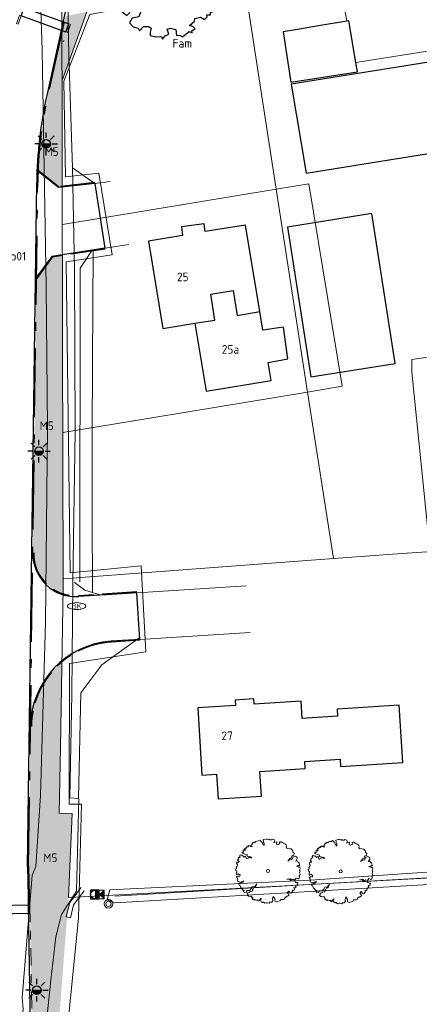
# Model space of a CAD drawing. Header units: metres. Extents: x 174282 to 175177, y 462028 to 462851.
# Tile 620 of 636: x 174604 to 174650, y 462524 to 462638. Entities that reach past the tile are written whole.
import ezdxf
from ezdxf.enums import TextEntityAlignment as Align

# ---------------------------------------------------------------- set-up
doc = ezdxf.new("R2010")
doc.units = ezdxf.units.M
for name, pattern in [('VH-OPSLUITBAND', [10, 4, -2, 2, -2]), ('VH-OPSLUITBAND_100X200', [16, 8, -2, 4, -2]), ('VH-OPSLUITBAND_120X250', [26, 16, -4, 2, -4])]:
    doc.linetypes.add(name, pattern=pattern)
for name, color, linetype, lineweight in [('B-ME-GR-BOOM-S', 8, 'Continuous', 20), ('B-ME-IE-MEUBILAIR_SIGNAALKAST-S', 8, 'Continuous', 20), ('B-ME-IE-MEUBILAIR_WEGMEUBILAIR_PAAL-S', 8, 'Continuous', 20), ('B-ME-IE-TERREINAFSCHEIDING_KUNSTMATIG_HEKWERK-G', 8, 'IE-TERREINAFSCHEIDING-KUNSTMATIG', 20), ('B-ME-KL-BRANDHYDRANT_ONDERGRONDS-S', 8, 'Continuous', 20), ('B-ME-RI-VWA_RIOOLPUT_INSPECTIEPUT-S', 8, 'Continuous', 20), ('B-ME-VH-KANTVERHARDING-G', 8, 'Continuous', 20), ('B-ME-VH-VERHARDING_ASFALT-G', 8, 'Continuous', 20), ('B-ME-VH-VERHARDING_BETON-G', 8, 'Continuous', 20), ('B-ME-WH-WATERGANG_SLOOT_BODEM-G', 8, 'Continuous', 20), ('B-ME-WH-WATERGANG_SLOOT_INSTEEK-G', 8, 'Continuous', 20), ('B-WE-MO-BODEM_BOORPROFIEL-G', 8, 'Continuous', 20), ('B-WE-OG-BEBOUWING-G', 8, 'Continuous', 30), ('B-WE-OG-BEBOUWING_HUISNUMMER-T20', 8, 'Continuous', 20), ('B-WE-OG-TERREIN_ERF-G', 8, 'Continuous', 20), ('B-WE-OG-TERREIN_GROEN-G', 8, 'Continuous', 20), ('B-WE-OG-WEG_VERHARD_OPEN -G', 8, 'Continuous', 20), ('B-XX-KG-GRENS_PERCEEL-G', 213, 'Continuous', 20), ('N-PV-KG-GRENS_PERCEEL-G', 1, 'Continuous', 20), ('N-WE-AL-WERKGRENS-G', 173, 'AL-WERKGRENS', 20), ('N-WE-GR-SOORTNAAM-BOOM-T20', 90, 'Continuous', 25), ('N-WE-GR-SOORTNAAM-GRAS-T20', 90, 'Continuous', 25), ('N-WE-IE-MEUBILAIR_WEGMEUBILAIR-LICHTMAST-PAALTOP-6.00-S', 5, 'Continuous', 25), ('N-WE-KL-TRACE_WENSTRACE-A', 1, 'Continuous', 20), ('N-WE-VH-KANTOPSLUITING_ACHTERKANTBAND-G', 50, 'Continuous', 25), ('N-WE-VH-KANTOPSLUITING_EINDVERLOOPBAND_200X200-G', 141, 'Continuous', 25), ('N-WE-VH-KANTOPSLUITING_OPSLUITBAND_100X200-G', 152, 'VH-OPSLUITBAND_100X200', 25), ('N-WE-VH-KANTOPSLUITING_OPSLUITBAND_120X250-G', 152, 'VH-OPSLUITBAND_120X250', 25), ('N-WE-VH-KANTOPSLUITING_OPSLUITBAND_200X200-G', 152, 'VH-OPSLUITBAND', 20), ('N-WE-VH-VERHARDING_DREMPEL_PREFAB_ELEMENT-G', 7, 'Continuous', 25), ('N-XX-AL-LIJN_0.20-G', 7, 'Continuous', 25)]:
    doc.layers.add(name, color=color, linetype=linetype, lineweight=lineweight)
for name, color, linetype, lineweight, true_color in [('N-WE-GR-BOOM-1E-GROOTTE-S', 7, 'Continuous', 25, 0x00cc00), ('N-WE-GR-GRAS_BERM-NECTAR-ONDER-MAAIMES-V', 7, 'Continuous', 25, 0xc4ff8a), ('N-WE-VH-KANTOPSLUITING_VERLOOPBAND_50-200x200-200x200-G', 150, 'Continuous', 20, 0x007fff)]:
    doc.layers.add(name, color=color, linetype=linetype, lineweight=lineweight, true_color=true_color)
doc.styles.add('NLCS-ISO-M500-T20', font='NLCS-ISO.ttf', dxfattribs={"height": 1})
doc.styles.get("Standard").update_dxf_attribs({"font": 'isocpeur.ttf'})
doc.linetypes.add('AL-WERKGRENS', pattern='A,10,[106,Afdeling.shx,S=1,R=0,X=0,Y=0],-2', length=12)
doc.linetypes.add('IE-TERREINAFSCHEIDING-KUNSTMATIG', pattern='A,4,[82,NLCS.SHX,S=0.75,R=90,X=0,Y=0],4,-2', length=10)

# ---------------------------------------------------------------- blocks, each defined once
blk = doc.blocks.new('083')
blk.add_lwpolyline([(0.47, 0.09999999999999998, 0.2127659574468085), (-0.4699999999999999, 0.1000000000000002, 0.572100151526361), (-0.4700000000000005, -0.1000000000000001, 0.2127659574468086), (0.4700000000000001, -0.1000000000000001, 0.572100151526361)], format="xyb", close=True)
blk.add_text('BK', height=0.3).set_placement((0, 0), align=Align.MIDDLE)
blk = doc.blocks.new('068')
at = {"color": 0, "linetype": 'Continuous'}
for p, q in [((-0.5, -0.5), (-0.5, 0.5)), ((-0.5, 0.5), (0.5, 0.5)), ((-0.5, -0.5), (0.5, 0.5)), ((0.5, -0.5), (-0.5, 0.5)), ((-0.45, -0.4), (-0.45, 0.4)), ((-0.45, 0.4), (-0.05, 0)), ((-0.05, 0), (-0.45, -0.4)), ((-0.4, -0.3), (-0.4, 0.3)), ((-0.4, 0.3), (-0.1, 0)), ((-0.1, 0), (-0.4, -0.3)), ((-0.35, -0.2), (-0.35, 0.2)), ((-0.35, 0.2), (-0.15, 0)), ((-0.15, 0), (-0.35, -0.2)), ((-0.3, -0.1), (-0.3, 0.1)), ((-0.3, 0.1), (-0.2, 0)), ((-0.2, 0), (-0.3, -0.1)), ((-0.26, -0.02), (-0.26, 0.02)), ((-0.26, 0.02), (-0.24, 0)), ((-0.24, 0), (-0.26, -0.02)), ((0.45, 0.4), (0.05, 0)), ((0.05, 0), (0.45, -0.4)), ((0.4, 0.3), (0.1, 0)), ((0.1, 0), (0.4, -0.3)), ((0.35, 0.2), (0.15, 0)), ((0.15, 0), (0.35, -0.2)), ((0.3, 0.1), (0.2, 0)), ((0.2, 0), (0.3, -0.1)), ((0.26, 0.02), (0.24, 0)), ((0.24, 0), (0.26, -0.02)), ((0.26, -0.02), (0.26, 0.02)), ((0.3, -0.1), (0.3, 0.1)), ((0.35, -0.2), (0.35, 0.2)), ((0.4, -0.3), (0.4, 0.3)), ((0.45, -0.4), (0.45, 0.4)), ((0.5, 0.5), (0.5, -0.5)), ((0.5, -0.5), (-0.5, -0.5))]:
    blk.add_line(p, q, dxfattribs=at)
blk = doc.blocks.new('043')
at = {"color": 0}
for radius in [0.4973932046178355, 0.3008321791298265]:
    blk.add_circle((0, 0), radius, dxfattribs=at)
blk = doc.blocks.new('B-SRI-PUT_VWA-SO')
at = {"flags": 128}
blk.add_lwpolyline([(-2.00008364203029, 2.000083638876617), (1.99991635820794, 2.000083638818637), (1.999916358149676, -1.99991636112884), (-2.000083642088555, -1.999916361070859)], close=True, dxfattribs=at)
at = {"lineweight": -3, "flags": 128}
blk.add_lwpolyline([(2.000083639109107, -1.99991635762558), (1.99991635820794, 2.000083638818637), (-2.000083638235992, 1.999916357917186), (-1.999916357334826, -2.000083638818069)], close=True, dxfattribs=at)
at = {"lineweight": -3}
blk.add_circle((0, 0), 1.999999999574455, dxfattribs=at)
blk = doc.blocks.new('boom')
blk.add_lwpolyline([(-0.3058869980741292, 1.961443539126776), (-0.367967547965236, 2.058375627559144), (-0.4348348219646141, 2.112359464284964), (-0.4631247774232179, 2.207472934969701), (-0.5531377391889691, 2.307727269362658), (-0.6209857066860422, 2.375745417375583), (-0.7266629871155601, 2.320002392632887), (-0.8640880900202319, 2.305284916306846), (-0.9726863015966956, 2.266609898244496), (-0.9458113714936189, 2.227808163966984), (-1.008520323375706, 2.215868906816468), (-1.03390285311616, 2.221838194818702), (-1.086159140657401, 2.23527011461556), (-1.117513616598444, 2.197960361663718), (-1.084666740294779, 2.169604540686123), (-1.135430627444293, 2.169604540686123), (-1.165292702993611, 2.165127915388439), (-1.249446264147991, 2.128632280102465), (-1.21374823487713, 2.083561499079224), (-1.238172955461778, 2.046001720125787), (-1.294538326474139, 2.021588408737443), (-1.271991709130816, 1.976517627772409), (-1.266355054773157, 1.907032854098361), (-1.228778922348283, 1.87322959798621), (-1.330235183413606, 1.893887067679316), (-1.364053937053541, 1.910788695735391), (-1.358417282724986, 1.967127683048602), (-1.424176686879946, 1.937080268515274), (-1.482420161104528, 1.940836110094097), (-1.493692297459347, 1.976517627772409), (-1.572603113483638, 1.910788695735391), (-1.514359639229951, 1.867595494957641), (-1.570723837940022, 1.860083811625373), (-1.615815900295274, 1.843182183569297), (-1.638361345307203, 1.865717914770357), (-1.702241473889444, 1.803745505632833), (-1.679694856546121, 1.732382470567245), (-1.763198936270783, 1.76855995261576), (-1.851489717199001, 1.662658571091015), (-1.745539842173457, 1.645008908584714), (-1.784387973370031, 1.57793787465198), (-1.85502083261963, 1.59911855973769), (-1.918591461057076, 1.595588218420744), (-1.900932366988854, 1.475567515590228), (-1.890337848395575, 1.47203717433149), (-1.943312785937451, 1.436737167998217), (-2.006882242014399, 1.450857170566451), (-2.02807127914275, 1.401436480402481), (-1.918591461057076, 1.352016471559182), (-1.794983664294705, 1.295535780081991), (-1.625464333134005, 1.267295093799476), (-1.636060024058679, 1.168454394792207), (-1.590148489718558, 1.140214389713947), (-1.505388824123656, 1.09432404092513), (-1.410034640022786, 1.111974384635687), (-1.304084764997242, 1.076673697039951), (-1.26170551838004, 1.006073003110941), (-1.349996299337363, 1.020193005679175), (-1.417098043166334, 1.059023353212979), (-1.473604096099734, 1.023723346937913), (-1.660781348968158, 0.9248826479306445), (-1.706692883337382, 1.101384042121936), (-1.752603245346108, 1.143744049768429), (-1.862084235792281, 1.073144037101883), (-1.939780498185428, 1.179044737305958), (-2.021009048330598, 1.207284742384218), (-2.112830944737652, 1.207284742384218), (-2.157668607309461, 1.233627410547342), (-2.207795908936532, 1.145943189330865), (-2.162274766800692, 1.111974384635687), (-2.179932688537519, 1.055493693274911), (-2.211717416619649, 1.041373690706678), (-2.265102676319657, 1.033418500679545), (-2.306358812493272, 0.9604088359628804), (-2.285881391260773, 0.9001723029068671), (-2.335325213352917, 0.8507516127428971), (-2.36357765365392, 0.8260412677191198), (-2.23643874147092, 0.7201405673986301), (-2.282350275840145, 0.6777805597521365), (-2.352983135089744, 0.6601302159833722), (-2.42008370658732, 0.6989605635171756), (-2.44127391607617, 0.5859991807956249), (-2.423615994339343, 0.5789391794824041), (-2.374173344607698, 0.5683495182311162), (-2.38476786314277, 0.5048088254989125), (-2.356514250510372, 0.4730384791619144), (-2.374173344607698, 0.3741977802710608), (-2.465995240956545, 0.3035970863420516), (-2.427147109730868, 0.236526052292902), (-2.437742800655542, 0.2012260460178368), (-2.508375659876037, 0.1518053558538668), (-2.487185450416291, 0.02472465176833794), (-2.448337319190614, 0.0106046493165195), (-2.416176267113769, -0.03011826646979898), (-2.416176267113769, -0.1056329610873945), (-2.442840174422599, -0.123401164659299), (-2.460616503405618, -0.1767057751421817), (-2.438396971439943, -0.2344522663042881), (-2.433952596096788, -0.2966413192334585), (-2.398399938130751, -0.2833149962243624), (-2.322850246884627, -0.2433367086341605), (-2.296186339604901, -0.2078003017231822), (-2.247301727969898, -0.2655467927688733), (-2.162863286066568, -0.2744312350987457), (-2.170781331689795, -0.412212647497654), (-2.219308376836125, -0.4221115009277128), (-2.295564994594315, -0.3943947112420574), (-2.347062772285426, -0.448839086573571), (-2.426291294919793, -0.4369604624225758), (-2.417377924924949, -0.5220912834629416), (-2.34508267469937, -0.5537682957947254), (-2.393609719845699, -0.6111823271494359), (-2.349044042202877, -0.6398890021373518), (-2.333198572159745, -0.7101722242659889), (-2.355987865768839, -0.7674179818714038), (-2.336416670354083, -0.8247080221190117), (-2.272109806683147, -0.8247080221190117), (-2.109946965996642, -0.8903817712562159), (-2.049833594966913, -0.8288998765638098), (-1.946385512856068, -0.8219134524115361), (-1.868099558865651, -0.7562390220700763), (-1.954772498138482, -0.8764089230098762), (-2.02606890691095, -0.8764089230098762), (-2.084783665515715, -0.9672351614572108), (-2.196619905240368, -0.9462752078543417), (-2.251139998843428, -1.030114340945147), (-2.214793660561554, -1.112556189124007), (-2.14674231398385, -1.126996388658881), (-2.119881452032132, -1.18313371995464), (-2.127207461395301, -1.255135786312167), (-2.094242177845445, -1.306391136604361), (-2.061276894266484, -1.301509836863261), (-2.033195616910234, -1.347883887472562), (-2.006334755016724, -1.373511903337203), (-1.983137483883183, -1.367409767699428), (-1.962381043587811, -1.402801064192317), (-1.996567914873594, -1.423547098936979), (-1.952614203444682, -1.480904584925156), (-1.881799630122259, -1.473582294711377), (-1.851276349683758, -1.476023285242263), (-1.84517192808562, -1.523617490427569), (-1.869590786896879, -1.535821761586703), (-1.89523006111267, -1.555347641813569), (-1.84293977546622, -1.650591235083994), (-1.701030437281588, -1.636952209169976), (-1.624783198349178, -1.495622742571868), (-1.419942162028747, -1.506018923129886), (-1.30532276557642, -1.364175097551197), (-1.231639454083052, -1.225058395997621), (-1.02696254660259, -1.195052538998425), (-0.9341758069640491, -1.083213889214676), (-0.8714082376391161, -0.9904691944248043), (-0.9478207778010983, -1.181413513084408), (-1.013317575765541, -1.26324698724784), (-1.100645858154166, -1.265974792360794), (-1.141581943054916, -1.377813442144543), (-1.196161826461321, -1.405091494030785), (-1.185246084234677, -1.473285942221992), (-1.253470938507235, -1.566029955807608), (-1.395380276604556, -1.609674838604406), (-1.449211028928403, -1.651869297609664), (-1.586414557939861, -1.683966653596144), (-1.572767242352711, -1.806074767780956), (-1.651909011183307, -1.830624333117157), (-1.512728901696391, -1.953374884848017), (-1.463606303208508, -1.94246366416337), (-1.389922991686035, -1.958829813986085), (-1.264387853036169, -1.937008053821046), (-1.274154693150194, -2.007791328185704), (-1.235320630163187, -2.06854835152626), (-1.186353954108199, -2.065173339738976), (-1.179600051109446, -2.117492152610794), (-1.220123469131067, -2.164747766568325), (-1.117126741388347, -2.220442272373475), (-1.091799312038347, -2.19850197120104), (-1.051275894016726, -2.200189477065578), (-0.9955564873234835, -2.244070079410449), (-0.9499673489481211, -2.220442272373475), (-0.8891822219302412, -2.242381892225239), (-0.8199550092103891, -2.252508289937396), (-0.8030696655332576, -2.225505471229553), (-0.7743658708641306, -2.28626249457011), (-0.7777434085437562, -2.306515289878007), (-0.7000729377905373, -2.313265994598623), (-0.6561731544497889, -2.252508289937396), (-0.5481107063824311, -2.129306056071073), (-0.5362910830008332, -2.119179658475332), (-0.5582409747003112, -2.244070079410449), (-0.5970762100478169, -2.262634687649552), (-0.5514870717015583, -2.309890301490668), (-0.4958825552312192, -2.403423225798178), (-0.4448970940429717, -2.420410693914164), (-0.3735162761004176, -2.376242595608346), (-0.2409529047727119, -2.488361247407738), (-0.1389796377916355, -2.447590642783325), (-0.05400308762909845, -2.457783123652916), (0.0785602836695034, -2.488361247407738), (0.1431426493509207, -2.41361570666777), (0.2791058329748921, -2.410218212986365), (0.3599697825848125, -2.285145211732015), (0.3450814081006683, -2.174336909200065), (0.3782689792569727, -2.059551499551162), (0.3982423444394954, -1.961784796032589), (0.4636675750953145, -2.077842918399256), (0.519553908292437, -2.138910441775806), (0.5372727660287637, -2.232924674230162), (0.5124666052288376, -2.340019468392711), (0.6494309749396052, -2.392442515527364), (0.9663755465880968, -2.28754941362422), (1.000460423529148, -2.199785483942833), (1.181574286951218, -2.196114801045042), (1.293255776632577, -2.126619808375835), (1.326109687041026, -1.995529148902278), (1.392091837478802, -2.040497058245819), (1.416086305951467, -1.956557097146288), (1.509061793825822, -1.956557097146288), (1.632029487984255, -1.8666219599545), (1.47607071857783, -1.668764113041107), (1.524057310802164, -1.632790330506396), (1.587187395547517, -1.556243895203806), (1.665020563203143, -1.590820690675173), (1.632029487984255, -1.674759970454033), (1.775952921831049, -1.717929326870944), (1.890494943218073, -1.594280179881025), (1.896397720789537, -1.480046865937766), (2.008382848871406, -1.480046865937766), (2.048199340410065, -1.412886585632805), (2.000917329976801, -1.286028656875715), (2.092993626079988, -1.310902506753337), (2.130321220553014, -1.261154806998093), (2.172626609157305, -1.221355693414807), (2.115390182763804, -1.149220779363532), (2.182581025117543, -1.096985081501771), (2.272168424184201, -1.069623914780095), (2.239817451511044, -0.9427659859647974), (2.304519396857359, -0.9203794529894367), (2.29207725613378, -0.8930176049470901), (2.080550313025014, -0.8656557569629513), (2.06810817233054, -0.7387978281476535), (1.854092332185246, -0.7910335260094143), (1.744596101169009, -0.7562097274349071), (1.65749759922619, -0.644276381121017), (1.450948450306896, -0.6393017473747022), (1.736858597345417, -0.6042783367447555), (1.796356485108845, -0.6887898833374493), (1.868380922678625, -0.6919203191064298), (1.927878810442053, -0.6418387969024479), (2.059401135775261, -0.7013102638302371), (2.159608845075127, -0.544807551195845), (2.316183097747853, -0.6105385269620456), (2.397601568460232, -0.5667178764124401), (2.428917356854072, -0.4884665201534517), (2.403849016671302, -0.3588439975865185), (2.471286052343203, -0.2970555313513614), (2.465665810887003, -0.2408834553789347), (2.431196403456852, -0.1345072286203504), (2.458827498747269, -0.0654611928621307), (2.48093214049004, -0.00746263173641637), (2.42566994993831, 0.03672726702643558), (2.44224813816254, 0.1416769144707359), (2.469879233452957, 0.1913905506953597), (2.458827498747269, 0.3073876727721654), (2.381459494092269, 0.3046258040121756), (2.265409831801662, 0.3791955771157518), (2.182516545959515, 0.3791955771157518), (2.35935485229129, 0.4316704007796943), (2.445011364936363, 0.4316704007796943), (2.431196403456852, 0.4896696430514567), (2.380280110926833, 0.6839297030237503), (2.325674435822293, 0.6644365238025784), (2.274970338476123, 0.7502056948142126), (2.232065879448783, 0.7852924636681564), (2.130657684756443, 0.7580028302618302), (2.255468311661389, 0.9568301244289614), (2.247667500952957, 1.027004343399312), (2.200863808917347, 1.097179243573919), (2.107255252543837, 1.143962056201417), (1.916137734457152, 1.077686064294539), (1.877133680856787, 0.9607290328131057), (1.830329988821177, 0.8710616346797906), (1.670414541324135, 0.8866559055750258), (1.533902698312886, 0.7657999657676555), (1.697717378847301, 0.9841204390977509), (1.818628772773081, 0.9880186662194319), (1.845931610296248, 1.151759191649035), (1.900536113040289, 1.198542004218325), (1.998045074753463, 1.22193341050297), (2.017222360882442, 1.394816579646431), (1.920916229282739, 1.451441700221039), (1.912237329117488, 1.565008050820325), (1.781351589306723, 1.716587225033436), (1.70282295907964, 1.706775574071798), (1.570305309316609, 1.760739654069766), (1.462328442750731, 1.741116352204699), (1.393614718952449, 1.824515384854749), (1.413246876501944, 1.903007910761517), (1.408339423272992, 2.006030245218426), (1.348060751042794, 2.065731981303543), (1.279852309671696, 2.105967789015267), (1.188162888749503, 2.123849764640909), (1.163563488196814, 2.169674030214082), (1.084173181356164, 2.192027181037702), (1.018201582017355, 2.250144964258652), (0.9432849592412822, 2.259085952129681), (0.8782699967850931, 2.241509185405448), (0.9028096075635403, 2.123770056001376), (0.8635452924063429, 2.084523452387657), (0.745752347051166, 2.020747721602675), (0.6623150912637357, 2.059994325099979), (0.6837140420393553, 2.248067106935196), (0.4365452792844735, 2.192450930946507), (0.495441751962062, 2.285661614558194), (0.4709009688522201, 2.423024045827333), (0.3187523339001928, 2.457364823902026), (0.2794880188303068, 2.413212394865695), (0.1567864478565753, 2.413212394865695), (0.08316527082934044, 2.462270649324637), (0.02917742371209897, 2.418118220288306), (-0.05691346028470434, 2.454903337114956), (-0.1622366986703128, 2.452458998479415), (-0.3862238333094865, 2.424999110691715), (-0.3586719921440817, 2.258476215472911), (-0.2992636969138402, 2.118135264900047), (-0.3058869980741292, 1.961443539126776)])
blk.add_circle((0, 0), 0.12)
blk = doc.blocks.new('SGR-BOOM_1EGROOTTE')
at = {"linetype": 'Continuous', "flags": 128}
blk.add_lwpolyline([(167869.0515202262, 467739.1556611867), (167868.8494327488, 467739.6599609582), (167868.4486004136, 467739.8110639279), (167868.1446613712, 467740.3646383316), (167867.3364325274, 467740.5666382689), (167866.83377547, 467740.3645509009), (167867.1376977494, 467740.0623117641), (167867.0851679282, 467739.5070708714), (167866.0781706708, 467739.7090575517), (167866.2276307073, 467740.1131752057), (167866.0255466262, 467740.5665508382), (167865.6230883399, 467740.4663184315), (167865.2189739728, 467740.5664970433), (167864.4140474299, 467740.5155192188), (167864.0099531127, 467740.3150811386), (167863.4547091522, 467740.4136069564), (167862.7483789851, 467739.8599651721), (167863.2527089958, 467739.6086635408), (167863.4038589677, 467739.3047715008), (167863.9081889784, 467739.0534698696), (167863.403919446, 467738.3979932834), (167862.7484864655, 467738.2484625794), (167862.2950706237, 467738.6492545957), (167862.6511367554, 467738.7906272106), (167862.3459340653, 467739.5593216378), (167861.437546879, 467739.0533050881), (167860.9841914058, 467738.5489616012), (167861.2371828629, 467738.3469246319), (167860.9842317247, 467737.9444427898), (167860.478289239, 467737.7423552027), (167860.1267718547, 467737.3907909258), (167859.7736556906, 467736.3804981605), (167861.1338465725, 467736.027405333), (167861.3359306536, 467735.5740297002), (167860.9844099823, 467735.2717468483), (167860.3798911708, 467735.2717065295), (167860.2645594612, 467735.587631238), (167859.6735173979, 467735.3718649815), (167860.077668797, 467734.7164489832), (167859.8756317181, 467734.4651002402), (167860.126980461, 467734.2630631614), (167859.9249636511, 467733.7078122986), (167860.3487980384, 467733.4959304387), (167860.1270612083, 467733.0523828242), (167860.4786053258, 467733.0031248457), (167860.6371384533, 467732.864022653), (167860.2443994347, 467732.3829941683), (167861.0848543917, 467731.6906366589), (167861.3887363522, 467731.9929163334), (167861.6400345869, 467732.5481704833), (167861.4379639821, 467732.7994922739), (167861.6892521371, 467733.5058761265), (167862.0440918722, 467733.30384595), (167862.4482331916, 467732.7995596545), (167862.7997940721, 467732.4989664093), (167862.4483172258, 467731.5395978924), (167861.6893932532, 467731.3900602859), (167861.3888137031, 467730.8331601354), (167861.7929516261, 467730.3797979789), (167862.3958378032, 467730.2287084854), (167862.4714127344, 467730.0775838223), (167862.5469876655, 467729.9264591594), (167863.0019858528, 467730.4308027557), (167863.6065046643, 467730.4308430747), (167863.9087775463, 467730.228809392), (167863.7593207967, 467729.7754103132), (167863.759347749, 467729.3713026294), (167864.4148008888, 467729.2185739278), (167865.0702403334, 467729.2711844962), (167865.2197475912, 467728.9672923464), (167865.5236260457, 467729.3221388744), (167865.9260776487, 467729.522576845), (167865.7333766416, 467730.0964089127), (167866.1280843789, 467730.2289574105), (167866.7342560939, 467730.076225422), (167866.8345086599, 467729.3715077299), (167867.1876886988, 467729.4240981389), (167867.5392432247, 467729.218782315), (167868.2964940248, 467729.8249943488), (167868.651330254, 467729.6755310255), (167868.5987466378, 467729.9268627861), (167869.0028408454, 467730.1289435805), (167868.7005612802, 467730.4311828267), (167868.3473709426, 467730.5330075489), (167868.9025748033, 467731.0357151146), (167868.9518360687, 467731.3379778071), (167869.6072688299, 467731.4907939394), (167870.0623175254, 467731.2378463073), (167870.3629140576, 467731.5401257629), (167870.3423943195, 467731.7499664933), (167870.7670077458, 467731.7499948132), (167870.7669879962, 467732.0461086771), (167871.1710857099, 467732.1956226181), (167871.1710689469, 467732.4469578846), (167870.7176798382, 467732.4469276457), (167871.2728800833, 467733.0038447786), (167870.919683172, 467733.2042323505), (167871.3730823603, 467733.0531328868), (167871.5241885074, 467733.4063265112), (167871.2728262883, 467733.8104174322), (167871.6243301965, 467734.364035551), (167871.4222595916, 467734.6153573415), (167870.9195890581, 467734.6153238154), (167870.3134004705, 467735.0210337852), (167870.7174913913, 467735.272396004), (167871.0706312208, 467735.9278625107), (167871.2727051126, 467735.6272592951), (167871.6735173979, 467735.776773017), (167871.4221249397, 467736.6342530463), (167871.4746547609, 467737.189493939), (167871.2200273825, 467737.2896825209), (167870.8158659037, 467738.096228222), (167870.4122671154, 467738.5450985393), (167869.8651256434, 467738.0531398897), (167870.2130065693, 467737.8448527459), (167870.5153164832, 467737.087581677), (167870.0619340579, 467736.9873458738), (167869.8089225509, 467737.4899995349), (167869.4048214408, 467737.3914097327), (167869.0023363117, 467737.6936422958), (167868.498006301, 467737.944943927), (167868.7493280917, 467738.1470145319), (167868.5981783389, 467738.4476211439), (167868.8494933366, 467738.7515400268), (167869.2536111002, 467738.6004372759), (167869.6067811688, 467738.8025146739)], close=True, dxfattribs=at)
at = {"linetype": 'Continuous'}
blk.add_circle((167865.804156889, 467734.918884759), 0.143196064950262, dxfattribs=at)
blk = doc.blocks.new('lichtmast 5.00 m')
blk.add_hatch(color=256).paths.add_polyline_path([(-0.2500000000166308, 0, 1), (0.2500000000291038, 0)])
for p, q in [((0, 0.3499999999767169), (0, 0.6500000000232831)), ((-0.3500000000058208, 0), (-0.6499999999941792, 0)), ((-0.2474873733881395, 0.2474873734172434), (-0.4596194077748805, 0.4596194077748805)), ((-0.2500000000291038, 0), (0.2500000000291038, 0)), ((0.2474873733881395, 0.247487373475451), (0.4596194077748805, 0.4596194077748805)), ((0.3500000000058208, 0), (0.6499999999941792, 0)), ((-0.2474873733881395, -0.2474873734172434), (-0.4596194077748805, -0.4596194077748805)), ((0, -0.6500000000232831), (0, -0.3499999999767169)), ((0.2474873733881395, -0.247487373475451), (0.459619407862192, -0.4596194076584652))]:
    blk.add_line(p, q)
blk.add_circle((0, 0), 0.2500000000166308)

msp = doc.modelspace()

# ---------------------------------------------------------------- hatches: boundary and pattern name
at = {"layer": 'N-WE-GR-GRAS_BERM-NECTAR-ONDER-MAAIMES-V'}
h = msp.add_hatch(color=256, dxfattribs=at)
h.dxf.hatch_style = 1
edge = h.paths.add_edge_path()
edge.add_line((174609.0771411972, 462638.1378005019), (174607.0492367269, 462628.9263191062))
edge.add_arc((174655.7627324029, 462618.2020597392), 49.87999999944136, 167.5844028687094, 177.615866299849)
edge.add_line((174605.9259091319, 462620.2770166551), (174608.3049791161, 462618.3987060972))
edge.add_line((174608.3049791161, 462618.3987060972), (174608.7310175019, 462618.4488173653))
edge.add_line((174608.7310175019, 462618.4488173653), (174608.705, 462630.701))
edge.add_line((174608.705, 462630.701), (174611.579, 462638.634))
edge.add_line((174611.579, 462638.634), (174609.0771411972, 462638.1378005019))
h = msp.add_hatch(color=256, dxfattribs=at)
h.dxf.hatch_style = 1
edge = h.paths.add_edge_path()
edge.add_line((174605.7387422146, 462607.7440476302), (174605.3154416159, 462576.0214099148))
edge.add_line((174605.3154416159, 462576.0214099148), (174605.4154327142, 462576.0200756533))
edge.add_arc((174610.314996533, 462575.9546968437), 4.900000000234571, 179.2355018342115, 252.1876636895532)
edge.add_line((174608.8160850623, 462571.2895854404), (174608.7477510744, 462610.4298232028))
edge.add_line((174608.7477510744, 462610.4298232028), (174607.5730565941, 462610.2484084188))
edge.add_line((174607.5730565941, 462610.2484084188), (174605.7387422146, 462607.7440476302))
h = msp.add_hatch(color=256, dxfattribs=at)
h.dxf.hatch_style = 1
edge = h.paths.add_edge_path()
edge.add_line((174608.6803134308, 462563.3901450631), (174608.38, 462545.892))
edge.add_line((174608.38, 462545.892), (174609.857, 462545.866))
edge.add_line((174609.857, 462545.866), (174609.454, 462536.124))
edge.add_line((174609.454, 462536.124), (174607.9969198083, 462517.2113426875))
edge.add_line((174607.9969198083, 462517.2113426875), (174605.2973150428, 462517.1651462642))
edge.add_line((174605.2973150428, 462517.1651462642), (174604.9874929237, 462535.2703848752))
edge.add_line((174604.9874929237, 462535.2703848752), (174604.9703831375, 462536.2702384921))
edge.add_line((174604.9703831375, 462536.2702384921), (174604.8903948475, 462536.2688697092))
edge.add_line((174604.8903948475, 462536.2688697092), (174604.8311477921, 462539.7278691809))
edge.add_line((174604.8311477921, 462539.7278691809), (174605.0475059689, 462555.9420018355))
edge.add_line((174605.0475059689, 462555.9420018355), (174605.1474970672, 462555.9406675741))
edge.add_arc((174615.0466158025, 462555.808575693), 9.900000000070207, 130.0204395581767, 179.2355018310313, ccw=False)
at = {"layer": 'N-WE-KL-TRACE_WENSTRACE-A'}
h = msp.add_hatch(dxfattribs=at)
h.set_pattern_fill('AKL-WENSTRACE', color=256, scale=5, pattern_type=2)
h.set_pattern_definition([(45, (7036.025870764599, -5459.313215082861), (-0.4419417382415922, 0.4419417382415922), [])])
edge = h.paths.add_edge_path()
edge.add_arc((174871.640041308, 462346.1759887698), 277.7267564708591, 167.4909955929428, 170.0783668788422)
edge.add_line((174598.0668715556, 462394.0285963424), (174597.8977231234, 462393.0405319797))
edge.add_arc((174837.8543264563, 462352.4704602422), 243.362080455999, 170.4036096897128, 170.6915752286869)
edge.add_line((174597.6968516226, 462391.8340155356), (174598.7008328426, 462391.7765815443))
edge.add_arc((174850.6854382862, 462350.1896270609), 255.3932578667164, 167.5467652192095, 170.6285132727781, ccw=False)
edge.add_line((174601.3009857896, 462405.263314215), (174631.1794015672, 462402.8880249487))
edge.add_line((174631.1794015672, 462402.8880249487), (174631.1794015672, 462418.5060067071))
edge.add_line((174631.1794015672, 462418.5060067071), (174648.2794015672, 462418.5060067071))
edge.add_line((174648.2794015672, 462418.5060067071), (174648.2794015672, 462426.8823444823))
edge.add_line((174648.2794015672, 462426.8823444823), (174677.4794015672, 462426.8823444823))
edge.add_line((174677.4794015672, 462426.8823444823), (174677.4794015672, 462440.7908352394))
edge.add_line((174677.4794015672, 462440.7908352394), (174695.6675709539, 462440.7908352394))
edge.add_line((174695.6675709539, 462440.7908352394), (174695.6675708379, 462428.3020516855))
edge.add_line((174695.6675708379, 462428.3020516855), (174696.6675708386, 462428.3819349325))
edge.add_line((174696.6675708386, 462428.3819349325), (174696.6675710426, 462450.3258998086))
edge.add_arc((174666.9675710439, 462450.3259000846), 29.69999999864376, 359.9999994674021, 370.5157417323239)
edge.add_line((174696.1687536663, 462455.7463182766), (174694.6737609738, 462463.8002272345))
edge.add_line((174694.6737609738, 462463.8002272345), (174693.7024938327, 462463.5534103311))
edge.add_line((174693.7024938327, 462463.5534103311), (174695.1855488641, 462455.5638126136))
edge.add_arc((174666.9675710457, 462450.3259000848), 28.69999999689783, -5.329113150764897e-07, 10.515741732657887, ccw=False)
edge.add_line((174695.6675710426, 462450.3258998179), (174695.6675709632, 462441.7908352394))
edge.add_line((174695.6675709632, 462441.7908352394), (174683.5675710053, 462441.7908352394))
edge.add_line((174683.5675710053, 462441.7908352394), (174683.5675710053, 462474.9004003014))
edge.add_line((174683.5675710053, 462474.9004003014), (174632.8224872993, 462474.9003244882))
edge.add_line((174632.8224872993, 462474.9003244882), (174610.4028021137, 462476.682655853))
edge.add_line((174610.4028021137, 462476.682655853), (174610.2317172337, 462475.6931018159))
edge.add_line((174610.2317172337, 462475.6931018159), (174632.7828014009, 462473.900324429))
edge.add_line((174632.7828014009, 462473.900324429), (174682.567570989, 462473.9003988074))
edge.add_line((174682.567570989, 462473.9003988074), (174682.5675710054, 462441.7908352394))
edge.add_line((174682.5675710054, 462441.7908352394), (174676.4794015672, 462441.7908352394))
edge.add_line((174676.4794015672, 462441.7908352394), (174676.4794015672, 462427.8823444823))
edge.add_line((174676.4794015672, 462427.8823444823), (174647.2794015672, 462427.8823444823))
edge.add_line((174647.2794015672, 462427.8823444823), (174647.2794015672, 462419.5060067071))
edge.add_line((174647.2794015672, 462419.5060067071), (174630.1794015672, 462419.5060067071))
edge.add_line((174630.1794015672, 462419.5060067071), (174630.1794015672, 462403.9706784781))
edge.add_line((174630.1794015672, 462403.9706784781), (174602.9529161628, 462406.1351432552))
edge.add_line((174602.9529161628, 462406.1351432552), (174605.0146463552, 462432.069345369))
edge.add_line((174605.0146463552, 462432.069345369), (174607.7423055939, 462444.6928849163))
edge.add_line((174607.7423055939, 462444.6928849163), (174610.2027191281, 462475.6420663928))
edge.add_line((174610.2027191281, 462475.6420663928), (174610.3906909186, 462476.6836186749))
edge.add_line((174610.3906909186, 462476.6836186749), (174610.0917890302, 462494.1507060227))
edge.add_line((174610.0917890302, 462494.1507060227), (174594.573118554, 462493.9402302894))
edge.add_line((174594.573118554, 462493.9402302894), (174593.9422332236, 462530.8076091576))
edge.add_line((174593.9422332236, 462530.8076091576), (174592.9444635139, 462530.6687209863))
edge.add_line((174592.9444635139, 462530.6687209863), (174593.5903141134, 462492.9268087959))
edge.add_line((174593.5903141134, 462492.9268087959), (174609.1089845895, 462493.1372845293))
edge.add_line((174609.1089845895, 462493.1372845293), (174609.3713832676, 462477.8033545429))
edge.add_line((174609.3713832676, 462477.8033545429), (174606.8246991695, 462445.7689882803))
edge.add_line((174606.8246991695, 462445.7689882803), (174581.0353072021, 462447.8192062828))
edge.add_line((174581.0353072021, 462447.8192062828), (174581.09273299, 462446.81148599))
edge.add_line((174581.09273299, 462446.81148599), (174606.7365046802, 462444.7728445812))
edge.add_line((174606.7365046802, 462444.7728445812), (174604.0577947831, 462432.3758413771))
edge.add_line((174604.0577947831, 462432.3758413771), (174601.9778609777, 462406.2126586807))
edge.add_line((174601.9778609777, 462406.2126586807), (174600.5059680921, 462406.3296719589))

# ---------------------------------------------------------------- linework, layer by layer
at = {"layer": 'B-ME-IE-TERREINAFSCHEIDING_KUNSTMATIG_HEKWERK-G', "ltscale": 0.5}
msp.add_lwpolyline([(174610.7638680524, 462572.6599112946), (174610.7992256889, 462608.9926101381), (174612.1762881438, 462611.060497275), (174616.4508307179, 462611.7206393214)], dxfattribs=at)
at = {"layer": 'B-ME-VH-KANTVERHARDING-G'}
for points in [[(174614.2737402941, 462619.0000712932), (174612.5022252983, 462618.7917030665), (174609.9237774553, 462620.5977761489)], [(174610.8735143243, 462559.8051445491), (174613.3252433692, 462563.0765915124), (174617.5984733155, 462566.1448573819)]]:
    msp.add_lwpolyline(points, dxfattribs=at)
at = {"layer": 'B-ME-VH-VERHARDING_ASFALT-G'}
for points in [[(174604.6785322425, 462500.5278384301), (174607.4108965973, 462526.5686803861), (174607.9664031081, 462531.577092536), (174608.6321497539, 462534.1533848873), (174610.3795728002, 462536.8677218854), (174610.641067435, 462547.6039449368), (174609.5973967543, 462547.6549076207), (174609.8440955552, 462559.6725804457), (174609.9550450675, 462572.5961563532), (174610.2327121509, 462590.0908620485), (174610.160898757, 462608.800013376), (174609.9237774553, 462620.5977761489), (174609.4976872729, 462633.606567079), (174609.3153513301, 462641.6929436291), (174609.6256052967, 462644.6474827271), (174610.1404576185, 462644.8124009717), (174611.704399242, 462647.3816980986), (174611.0483230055, 462647.6497633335), (174613.2123411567, 462649.2696899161)], [(174606.7706168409, 462567.9572615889), (174607.0061901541, 462590.4710621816), (174606.8462381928, 462606.892082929), (174606.3923655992, 462634.2200809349), (174606.1824867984, 462641.2610330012)], [(174592.2418945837, 462410.4418329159), (174592.6917872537, 462413.6324071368), (174595.0211127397, 462436.3469391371), (174597.4805604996, 462460.6959740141), (174600.1857256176, 462485.1739594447), (174601.8755367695, 462500.9436172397), (174604.2103121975, 462523.2205506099), (174604.0699587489, 462524.5257449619), (174605.2428021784, 462538.7308540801), (174605.6488001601, 462539.7284622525), (174606.1995868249, 462547.9493100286), (174606.7706168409, 462567.9572615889)]]:
    msp.add_lwpolyline(points, dxfattribs=at)
at = {"layer": 'B-ME-VH-VERHARDING_BETON-G'}
msp.add_lwpolyline([(174610.8999797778, 462537.2735752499), (174609.6213229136, 462535.5491238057), (174609.1885791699, 462533.9118216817), (174609.6898997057, 462533.7788014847), (174610.0447703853, 462535.2793224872), (174611.2770418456, 462536.8939173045)], dxfattribs=at)
at = {"layer": 'B-ME-WH-WATERGANG_SLOOT_BODEM-G'}
msp.add_lwpolyline([(174614.8274513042, 462536.3013486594), (174637.3653250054, 462537.6313324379), (174653.7692912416, 462538.5652892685), (174661.5903944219, 462538.981110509), (174665.800455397, 462539.0149297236)], dxfattribs=at)
at = {"layer": 'B-ME-WH-WATERGANG_SLOOT_INSTEEK-G'}
msp.add_lwpolyline([(174637.3786326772, 462536.820516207), (174653.7972551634, 462537.778593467), (174663.7973963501, 462538.1779714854), (174665.8097433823, 462538.2908062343), (174665.9111411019, 462539.0880951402), (174665.5253059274, 462539.8673966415), (174653.7445498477, 462539.2636962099), (174637.418466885, 462538.1559644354), (174614.2209998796, 462537.0348012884), (174613.9400390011, 462535.8530731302), (174614.8329586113, 462535.5339893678)], close=True, dxfattribs=at)
at = {"layer": 'B-WE-OG-BEBOUWING-G'}
for points in [[(174686.1900000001, 462627.8700000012), (174685.131, 462634.304999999), (174684.5, 462638.1400000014), (174635.24, 462630.2900000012), (174636.96, 462619.9699999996), (174686.1900000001, 462627.8700000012)], [(174642.721, 462632.7650000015), (174641.91, 462637.5899999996), (174641.691, 462637.5540000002), (174638.413, 462637.0120000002), (174635.973, 462636.6080000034), (174634.29, 462636.330000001), (174635.21, 462630.4899999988), (174642.9, 462631.7000000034), (174642.721, 462632.7650000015)], [(174647.27, 462597.9599999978), (174647.228, 462598.2280000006), (174644.5700000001, 462615.3100000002), (174634.79, 462613.7300000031), (174637.5, 462596.4100000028), (174647.27, 462597.9599999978)], [(174631.597, 462603.9440000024), (174629.944, 462613.9700000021), (174625.277, 462613.199999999), (174625.17, 462614.1100000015), (174622.54, 462613.7600000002), (174622.6580000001, 462612.7680000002), (174618.703, 462612.115999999), (174620.371, 462602.0020000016), (174624.083, 462602.6140000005)], [(174624.083, 462602.6140000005), (174626.4050000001, 462602.9730000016), (174625.941, 462605.9770000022), (174628.53, 462606.3770000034), (174628.9730000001, 462603.5110000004), (174631.597, 462603.9440000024)], [(174624.083, 462602.6140000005), (174625.383, 462594.731000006), (174632.911, 462595.9720000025), (174632.566, 462598.0669999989), (174634.86, 462598.5000000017), (174634.33, 462602.1399999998), (174631.949, 462601.8070000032), (174631.597, 462603.9440000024)], [(174630.941, 462558.5070000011), (174630.902, 462559.1160000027), (174628.756, 462558.9769999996), (174628.796, 462558.3680000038), (174624.4160000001, 462558.0839999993), (174624.907, 462550.3000000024), (174626.604, 462550.4070000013), (174626.784, 462547.5620000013), (174631.794, 462547.8790000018), (174631.6140000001, 462550.7229999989), (174636.854, 462551.0550000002), (174636.802, 462551.8729999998), (174640.904, 462552.132000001), (174640.956, 462551.3050000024), (174648.162, 462551.7519999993), (174647.734, 462558.3890000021), (174640.549, 462557.9250000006), (174640.601, 462557.1170000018), (174636.509, 462556.8529999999), (174636.38, 462558.8600000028), (174630.941, 462558.5070000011)]]:
    msp.add_lwpolyline(points, dxfattribs=at)
at = {"layer": 'B-WE-OG-TERREIN_ERF-G'}
msp.add_line((174639.7686878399, 462648.6597835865), (174641.691, 462637.5540000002), dxfattribs=at)
msp.add_lwpolyline([(174642.721, 462632.7650000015), (174684.282, 462639.3430000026), (174684.687, 462638.3990000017), (174699.077, 462640.7290000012), (174703.575, 462614.7999999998), (174688.891, 462612.684000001), (174689.023, 462611.360000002), (174665.078, 462607.5240000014), (174658.728, 462606.5980000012), (174652.775, 462605.8039999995), (174653.833, 462599.0570000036), (174649.2030000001, 462598.3960000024), (174649.203, 462596.9410000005), (174651.32, 462576.0390000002), (174653.653, 462576.1740000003)], dxfattribs=at)
at = {"layer": 'B-WE-OG-TERREIN_GROEN-G'}
msp.add_lwpolyline([(174610.149, 462572.5910000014), (174611.346, 462571.7160000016), (174612.235, 462571.4430000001), (174612.178, 462580.5330000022), (174612.188, 462589.4800000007), (174612.224, 462598.1740000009), (174612.302, 462611.0440000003)], dxfattribs=at)
at = {"layer": 'B-WE-OG-WEG_VERHARD_OPEN -G'}
for points in [[(174612.235, 462571.4430000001), (174613.244, 462571.1320000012), (174630.0134813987, 462572.2057382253)], [(174630.479961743, 462566.8220604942), (174617.701, 462566.0000000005)], [(174610.883, 462559.8300000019), (174610.618, 462547.649000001)]]:
    msp.add_lwpolyline(points, dxfattribs=at)
at = {"layer": 'B-XX-KG-GRENS_PERCEEL-G', "flags": 128}
for points in [[(174608.681, 462642.418), (174608.769, 462600.247)], [(174608.769, 462600.247), (174608.827, 462573.029)], [(174638.596, 462575.247), (174646.96, 462575.87), (174758.349, 462583.455)], [(174638.596, 462575.247), (174608.827, 462573.029)], [(174608.827, 462573.029), (174608.829, 462572.041), (174608.51, 462553.481), (174608.38, 462545.892), (174609.857, 462545.866), (174609.454, 462536.124), (174610.296, 462536.17), (174766.214, 462544.621)]]:
    msp.add_lwpolyline(points, dxfattribs=at)
at = {"layer": 'N-PV-KG-GRENS_PERCEEL-G'}
for points in [[(174629.774, 462642.204), (174611.579, 462638.634), (174608.705, 462630.701)], [(174629.774, 462642.204), (174633.504, 462618.104)], [(174637.136, 462594.642), (174641.129, 462595.301), (174637.268, 462618.725), (174633.504, 462618.104)], [(174633.504, 462618.104), (174608.74, 462614.02)], [(174633.504, 462618.104), (174637.136, 462594.642)], [(174637.136, 462594.642), (174608.791, 462589.968)], [(174637.136, 462594.642), (174640.12, 462575.361)]]:
    msp.add_lwpolyline(points, dxfattribs=at)
at = {"layer": 'N-WE-AL-WERKGRENS-G', "flags": 128}
msp.add_lwpolyline([(174681.5973007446, 462243.5125462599), (174681.058, 462261.019), (174682.966, 462284.801), (174683.583, 462297.765), (174686.249, 462320.652), (174688.507, 462336.11), (174690.024, 462341.923), (174715.341, 462404.33), (174717.601, 462411.68), (174737.648, 462460.859), (174741.719, 462470.505), (174748.8174954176, 462487.3586613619), (174674.4426188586, 462494.0136810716, 0.04199874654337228), (174666.0577772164, 462494.0580673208), (174643.5965542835, 462492.2877370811, -0.02119842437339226), (174639.3615599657, 462492.1340915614), (174613.9155730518, 462492.2899863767), (174609.2232672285, 462496.2598588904), (174608.9575721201, 462517.182709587), (174610.5956108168, 462533.7283149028), (174610.9540414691, 462546.9261407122), (174609.5377019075, 462546.9261407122), (174609.5576061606, 462563.2145506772), (174618.4041220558, 462564.58360208), (174617.8821627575, 462574.521242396), (174609.6591004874, 462573.6964514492), (174609.1962527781, 462609.6936768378), (174614.4864065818, 462610.5266680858), (174612.9706969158, 462619.9735749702), (174609.0880396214, 462619.5310938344), (174608.9272320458, 462630.6163253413), (174611.9378306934, 462638.3239748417), (174653.3349444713, 462646.1372608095), (174694.6818985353, 462654.970900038), (174753.65584954, 462669.6940842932), (174754.2374067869, 462666.5807575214), (174760.4149001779, 462667.3878026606), (174761.8521453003, 462678.247315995), (174772.3394313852, 462679.7783996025), (174801.2688373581, 462672.4202533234), (174803.3914212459, 462678.6153061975), (174801.3912631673, 462679.5941639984), (174797.2767374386, 462686.2291198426), (174795.7751198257, 462697.8273500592), (174787.848539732, 462696.8455267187), (174788.4591136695, 462691.5931226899), (174783.4545685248, 462686.9545733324), (174765.0261672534, 462688.3792341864), (174763.0242693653, 462691.2723908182), (174740.9829572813, 462686.155677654), (174741.9639806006, 462681.4808580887), (174695.5872891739, 462670.3409632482), (174674.2147626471, 462665.2945028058), (174611.4374820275, 462653.0732600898), (174598.8645312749, 462662.13523327), (174595.0223441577, 462656.9130516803), (174598.2662547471, 462653.8008350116), (174601.5634410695, 462645.0663725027), (174585.1842807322, 462641.5586732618), (174585.8464585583, 462637.5875608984), (174468.1056243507, 462610.7709373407), (174467.2560214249, 462614.5686403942), (174459.4445290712, 462613.0280098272), (174458.9501893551, 462618.3943176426), (174449.1204393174, 462618.0455648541), (174449.2902757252, 462624.9096309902), (174429.9505628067, 462629.3682605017), (174428.4125051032, 462620.5774745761), (174434.3719258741, 462618.9092756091), (174430.6410069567, 462597.2567441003), (174453.0229303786, 462592.7961489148), (174457.7870609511, 462586.5717323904), (174474.7794898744, 462527.6626612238), (174488.3963974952, 462479.3962233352), (174491.1789970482, 462461.4260860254), (174515.9643294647, 462468.2096916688), (174535.6773629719, 462396.0507231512), (174500.8343877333, 462386.5209101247), (174501.8615933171, 462382.6610135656), (174505.4836250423, 462383.6990470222), (174513.3867074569, 462351.3168631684), (174573.0903066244, 462348.6251340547), (174564.8637000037, 462275.1553162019), (174544.951, 462280.682), (174541.1711676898, 462282.4329223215), (174531.995, 462278.877), (174531.51, 462278.619), (174530.322, 462277.987), (174523.197, 462274.196), (174512.77, 462266.76), (174511.323, 462265.728), (174510.321, 462265.106), (174492.908, 462254.307), (174458.682, 462233.081), (174458.2736990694, 462228.2999955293), (174437.2115027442, 462215.4506787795), (174430.6775455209, 462218.3936992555), (174424.1837800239, 462214.1380009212), (174422.6535519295, 462205.2010971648), (174428.0210119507, 462195.9942083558), (174430.5816283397, 462197.2740921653), (174431.8292734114, 462199.5886350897), (174481.4636288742, 462229.3806376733), (174511.7460260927, 462247.9955950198), (174520.1082227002, 462251.9168407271), (174528.9933470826, 462255.0447097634), (174538.3891990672, 462257.2736030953), (174544.5280939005, 462258.2922262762), (174554.3216816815, 462259.2606468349), (174563.5931634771, 462259.1911823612), (174572.8653587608, 462258.1660508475), (174582.1605825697, 462256.1491685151), (174620.668, 462248.404), (174620.813, 462250.715), (174679.071, 462234.3), (174681.5973007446, 462243.5125462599)], format="xyb", dxfattribs=at)
at = {"layer": 'N-WE-VH-KANTOPSLUITING_ACHTERKANTBAND-G'}
for p, q in [((174609.1380168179, 462636.2984004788), (174609.4781589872, 462637.2387745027)), ((174608.2755229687, 462618.2945520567), (174605.9209215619, 462620.1535443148)), ((174604.711158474, 462539.7294702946), (174605.7671832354, 462618.8691904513)), ((174612.5022252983, 462618.7917030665), (174608.2755229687, 462618.2945520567)), ((174613.6607935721, 462611.2897579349), (174607.5168578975, 462610.3409148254)), ((174607.5168578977, 462610.3409148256), (174605.7410423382, 462607.9164215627)), ((174617.3555452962, 462571.3952593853), (174610.6344888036, 462570.9649148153)), ((174617.701, 462566.0000000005), (174614.4046506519, 462565.7879484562)), ((174604.711158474, 462539.7294702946), (174604.7704124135, 462536.2668165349)), ((174604.7875222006, 462535.266962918), (174605.1127431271, 462516.2618560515))]:
    msp.add_line(p, q, dxfattribs=at)
at = {"layer": 'N-WE-VH-KANTOPSLUITING_ACHTERKANTBAND-G', "flags": 128}
msp.add_lwpolyline([(174613.2326567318, 462649.2848976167), (174611.0483230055, 462647.6497633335), (174606.9320430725, 462628.952119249, 0.05088135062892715), (174605.7671832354, 462618.8691904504)], format="xyb", dxfattribs=at)
at = {"layer": 'N-WE-VH-KANTOPSLUITING_ACHTERKANTBAND-G'}
for centre, radius, start, end in [((174610.3149965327, 462575.9546968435), 5, 179.2355018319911, 273.6636077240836), ((174615.0466158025, 462555.8085756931), 10, 93.68072049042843, 179.2355018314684)]:
    msp.add_arc(centre, radius, start, end, dxfattribs=at)
at = {"layer": 'N-WE-VH-KANTOPSLUITING_EINDVERLOOPBAND_200X200-G'}
msp.add_lwpolyline([(174604.9874929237, 462535.2703848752), (174604.9703831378, 462536.2702384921), (174604.7704124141, 462536.2668165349), (174604.7875222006, 462535.266962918)], close=True, dxfattribs=at)
at = {"layer": 'N-WE-VH-KANTOPSLUITING_OPSLUITBAND_100X200-G', "ltscale": 0.5}
for p, q in [((174608.3049791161, 462618.3987060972), (174605.9259091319, 462620.2770166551)), ((174612.4861134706, 462618.890497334), (174608.3049791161, 462618.3987060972)), ((174613.6760562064, 462611.1909295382), (174607.5730565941, 462610.2484084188)), ((174607.5730565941, 462610.2484084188), (174605.7387422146, 462607.7440476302)), ((174617.3491554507, 462571.4950550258), (174610.6280989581, 462571.0647104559)), ((174617.7074196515, 462565.9002062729), (174614.4110703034, 462565.6881547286))]:
    msp.add_line(p, q, dxfattribs=at)
for centre, radius, start, end in [((174610.3149965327, 462575.9546968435), 4.9, 179.2355018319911, 273.6636077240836), ((174615.0466158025, 462555.8085756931), 9.9, 93.68072049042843, 179.2355018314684)]:
    msp.add_arc(centre, radius, start, end, dxfattribs=at)
at = {"layer": 'N-WE-VH-KANTOPSLUITING_OPSLUITBAND_120X250-G', "ltscale": 0.5}
for p, q in [((174608.8568760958, 462635.168351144), (174608.9107195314, 462635.3172093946)), ((174604.8311477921, 462539.7278691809), (174605.8871725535, 462618.8675893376)), ((174604.8311409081, 462539.731523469), (174604.8903948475, 462536.2688697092))]:
    msp.add_line(p, q, dxfattribs=at)
at = {"layer": 'N-WE-VH-KANTOPSLUITING_OPSLUITBAND_120X250-G', "ltscale": 0.5, "flags": 128}
msp.add_lwpolyline([(174613.3045689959, 462649.1888318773), (174611.1559301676, 462647.5804178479), (174607.0492367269, 462628.9263191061, 0.0508813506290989), (174605.8871725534, 462618.8675893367)], format="xyb", dxfattribs=at)
at = {"layer": 'N-WE-VH-KANTOPSLUITING_OPSLUITBAND_200X200-G', "ltscale": 0.5}
for p, q in [((174609.3260916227, 462636.230372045), (174609.666233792, 462637.1707460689)), ((174604.987492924, 462535.2703848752), (174605.3127138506, 462516.2652780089))]:
    msp.add_line(p, q, dxfattribs=at)
at = {"layer": 'N-WE-VH-KANTOPSLUITING_VERLOOPBAND_50-200x200-200x200-G'}
msp.add_lwpolyline([(174603.7778848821, 462638.2372108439), (174603.4377427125, 462637.2968368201), (174603.6258175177, 462637.2288083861), (174603.9659596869, 462638.16918241)], close=True, dxfattribs=at)
at = {"layer": 'N-WE-VH-VERHARDING_DREMPEL_PREFAB_ELEMENT-G', "flags": 128}
for points in [[(174609.1380168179, 462636.2984004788), (174603.9659596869, 462638.16918241), (174604.3061018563, 462639.1095564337), (174609.4781589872, 462637.2387745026)], [(174599.3054370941, 462534.1730054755), (174599.2883273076, 462535.1728590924), (174604.7875222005, 462535.266962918), (174604.804631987, 462534.2671093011)]]:
    msp.add_lwpolyline(points, close=True, dxfattribs=at)
at = {"layer": 'N-XX-AL-LIJN_0.20-G'}
for p, q in [((174612.5022252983, 462618.7917030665), (174613.6607935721, 462611.2897579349)), ((174617.701, 462566.0000000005), (174617.3555452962, 462571.3952593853))]:
    msp.add_line(p, q, dxfattribs=at)

# ---------------------------------------------------------------- block references
at = {"layer": 'B-ME-GR-BOOM-S', "xscale": 1.5, "yscale": 1.5}
for p in [(174632.5585491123, 462539.2033795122), (174640.9682914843, 462539.1489951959)]:
    msp.add_blockref('boom', p, dxfattribs=at)
at = {"layer": 'B-ME-IE-MEUBILAIR_SIGNAALKAST-S'}
msp.add_blockref('068', (174613.0837069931, 462536.4793549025), dxfattribs=at)
at = {"layer": 'B-ME-IE-MEUBILAIR_WEGMEUBILAIR_PAAL-S'}
msp.add_blockref('043', (174614.0715547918, 462535.3962585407), dxfattribs=at)
at = {"layer": 'B-ME-KL-BRANDHYDRANT_ONDERGRONDS-S', "xscale": 2, "yscale": 2}
msp.add_blockref('083', (174610.3971787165, 462569.8623057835), dxfattribs=at)
at = {"layer": 'B-ME-RI-VWA_RIOOLPUT_INSPECTIEPUT-S', "xscale": 0.25, "yscale": 0.25}
msp.add_blockref('B-SRI-PUT_VWA-SO', (174612.507, 462536.473), dxfattribs=at)
at = {"layer": 'N-WE-GR-BOOM-1E-GROOTTE-S'}
msp.add_blockref('SGR-BOOM_1EGROOTTE', (6755.128255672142, -5093.469858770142), dxfattribs=at)
at = {"layer": 'N-WE-IE-MEUBILAIR_WEGMEUBILAIR-LICHTMAST-PAALTOP-6.00-S', "xscale": 2, "yscale": 2, "zscale": 2}
for p in [(174606.8585494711, 462623.3614708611), (174606.0322026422, 462587.7918768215), (174605.7930415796, 462525.4029067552)]:
    msp.add_blockref('lichtmast 5.00 m', p, dxfattribs=at)

# ---------------------------------------------------------------- texts
at = {"layer": 'B-WE-MO-BODEM_BOORPROFIEL-G', "insert": (174601.0642280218, 462609.8610736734), "char_height": 1, "attachment_point": 7, "style": 'NLCS-ISO-M500-T20'}
msp.add_mtext_dynamic_manual_height_columns('Kwb01', width=3.817696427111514, gutter_width=5, heights=[0.7545773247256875], dxfattribs=at)
at = {"layer": 'B-WE-OG-BEBOUWING_HUISNUMMER-T20', "style": 'NLCS-ISO-M500-T20'}
for s, p in [('25', (174622.004, 462607.4660000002)), ('25a', (174627.2000000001, 462599.0790000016)), ('27', (174627.157, 462554.3489999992))]:
    msp.add_text(s, height=1, dxfattribs=at).set_placement(p)
at = {"layer": 'N-WE-GR-SOORTNAAM-BOOM-T20', "style": 'NLCS-ISO-M500-T20'}
msp.add_text('Fam', height=1, rotation=5.89303919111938e-06, dxfattribs=at).set_placement((174621.499989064, 462634.5100572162))
at = {"layer": 'N-WE-GR-SOORTNAAM-GRAS-T20', "style": 'NLCS-ISO-M500-T20'}
for p in [(174606.6826599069, 462621.9657331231), (174606.1147673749, 462590.2305157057), (174606.5355402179, 462540.2270234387)]:
    msp.add_text('M5', height=1, dxfattribs=at).set_placement(p)

doc.saveas('drawing.dxf')
